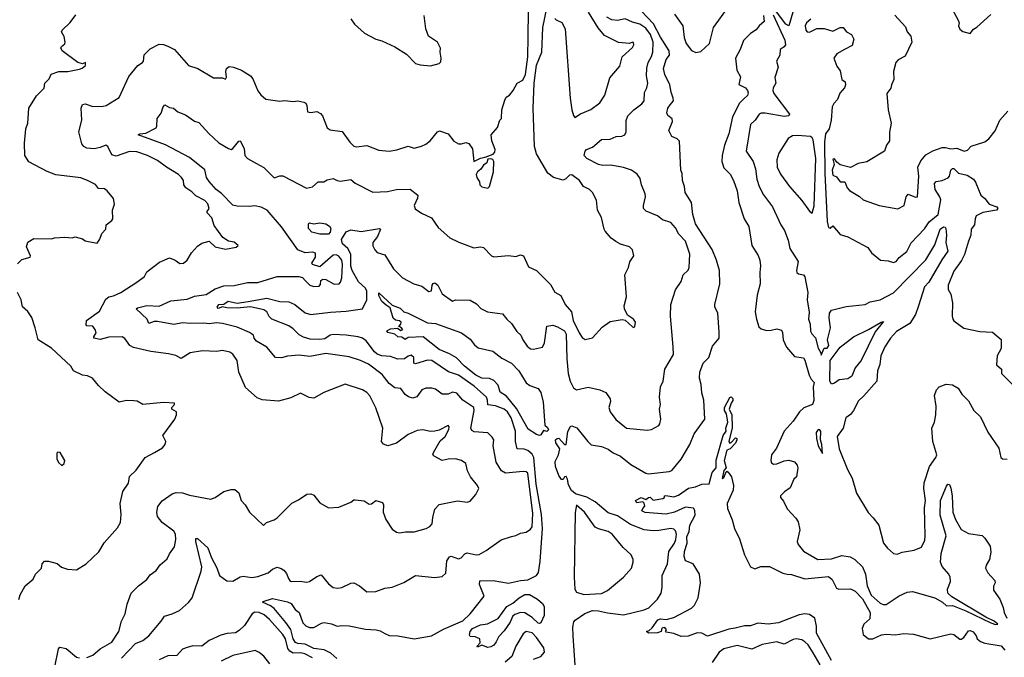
# Model space of a CAD drawing. Extents: x 1245432 to 1420865, y 606325 to 671314.
# Tile 329 of 382: x 1400940 to 1407617, y 609660 to 613986. Entities that reach past the tile are written whole.
import ezdxf

# ---------------------------------------------------------------- set-up
doc = ezdxf.new("R2010")
doc.units = 0

msp = doc.modelspace()

# ---------------------------------------------------------------- linework, layer by layer
at = {"layer": '0CON20XD'}
for points in [[(1401575, 612113.1), (1401625.3, 612134.7), (1401735, 612204.5), (1401785.4, 612244.6), (1401802.9, 612275), (1401888.5, 612341.5), (1401955, 612370.8), (1401994.5, 612354.5), (1402025, 612332.5), (1402050, 612335), (1402076.2, 612355), (1402105.9, 612404.1), (1402145, 612450), (1402175, 612471.2), (1402225, 612483.3), (1402266.4, 612446.4), (1402335, 612430), (1402407.5, 612442.5), (1402422.5, 612455), (1402395, 612476), (1402355, 612483.3), (1402318.3, 612508.3), (1402259.3, 612589.3), (1402242.1, 612642.1), (1402212, 612675), (1402211.2, 612685), (1402223.9, 612706.1), (1402215, 612736.2), (1402195, 612759.2), (1402135, 612790.4), (1402108.4, 612818.4), (1402066.7, 612845), (1402053.3, 612865), (1402050, 612895), (1402036.2, 612915), (1402016, 612935), (1401936.5, 612986.5), (1401875, 613031.9), (1401806.7, 613065), (1401735, 613090.4), (1401685, 613091.8), (1401595, 613060.4), (1401565, 613070.5), (1401536.7, 613126.7), (1401525, 613135.5), (1401485, 613118.2), (1401445, 613111.1), (1401395, 613115.6), (1401375.5, 613125.5), (1401361.4, 613145), (1401340.5, 613225), (1401360.4, 613305), (1401356.5, 613385), (1401365, 613410.8), (1401385, 613415.5), (1401435, 613398.2), (1401505, 613398.6), (1401526.7, 613405), (1401615, 613457.5), (1401679.1, 613600.9), (1401740.8, 613675), (1401773.8, 613695), (1401780, 613705), (1401785, 613748), (1401825, 613788), (1401885, 613820), (1401915, 613818.6), (1401943.6, 613806.4), (1401988.8, 613785), (1402085, 613676.2), (1402147.5, 613655), (1402255, 613591.2), (1402315, 613592.5), (1402335, 613582.5), (1402343, 613597), (1402337.5, 613635), (1402343.3, 613655), (1402360.7, 613669.3), (1402390, 613665), (1402445, 613643.3), (1402505, 613606), (1402521.4, 613585), (1402555, 613503.8), (1402575, 613476.2), (1402608.3, 613448.3), (1402705, 613434.2), (1402735, 613438), (1402795, 613431.2), (1402825, 613435.8), (1402867.7, 613427.7), (1402880, 613420), (1402887.5, 613405), (1402890.7, 613360.7), (1402915, 613356.2), (1402955, 613363.1), (1402980.6, 613350.6), (1402993.3, 613333.3), (1403025, 613252), (1403045, 613240), (1403127.1, 613227.1), (1403178, 613155), (1403205, 613128), (1403225, 613124.2), (1403295, 613132.5), (1403375, 613100.8), (1403445, 613094.2), (1403497, 613103), (1403575, 613127.5), (1403615, 613115.8), (1403665, 613129.4), (1403695, 613142.7), (1403722.9, 613165), (1403773.4, 613226.6), (1403787.1, 613232.9), (1403845, 613212.9), (1403885, 613161.2), (1403915, 613143.3), (1403935, 613143.3), (1403965, 613153.8), (1403985, 613146.7), (1404009.7, 613109.7), (1404020, 613025), (1404065, 613047.1), (1404097, 613053), (1404150, 613075), (1404161.7, 613088.3), (1404163.3, 613105), (1404141.4, 613165), (1404136.7, 613205), (1404180, 613255), (1404196.4, 613303.6), (1404206.7, 613315), (1404208.8, 613375), (1404230, 613440), (1404240, 613460), (1404262.5, 613475), (1404287.5, 613505), (1404312.5, 613555), (1404353, 613577), (1404370.4, 613615), (1404385.1, 613735), (1404388.9, 613871.1), (1404391.6, 614221.6)], [(1402225, 612887.7), (1402205.9, 612915), (1402195, 612967.5), (1402092.3, 613052.3), (1401928.3, 613138.3), (1401742.5, 613205), (1401755, 613212), (1401795, 613216.9), (1401865, 613253.8), (1401870.8, 613265), (1401873.1, 613316.9), (1401898.6, 613351.4), (1401913.8, 613396.2), (1401925, 613408), (1401955, 613390.8), (1401982.5, 613385), (1402012.3, 613362.3), (1402065, 613340), (1402125, 613298.8), (1402155, 613290), (1402222.5, 613215), (1402290.9, 613150.9), (1402355, 613112.5), (1402375, 613106.7), (1402385, 613112.7), (1402425, 613162.5), (1402435, 613164), (1402462.4, 613112.4), (1402465.7, 613065), (1402485.8, 613045), (1402545, 613010.4), (1402595, 612984.5), (1402665, 612912.7), (1402705, 612927.5), (1402725, 612927.1), (1402885, 612843.8), (1402925, 612852.9), (1402965, 612886.7), (1403003, 612887), (1403025, 612900), (1403065, 612908.8), (1403092.5, 612895), (1403115, 612891.9), (1403185, 612902), (1403215, 612878), (1403335, 612816), (1403435, 612820.5), (1403495, 612833.5), (1403587.5, 612837.5), (1403638.8, 612795), (1403638.1, 612775), (1403616, 612726), (1403622.9, 612702.9), (1403665, 612674), (1403732.5, 612642.5), (1403777.3, 612577.3), (1403855.9, 612505.9), (1403916.8, 612476.8), (1404020.7, 612439.3), (1404065, 612446), (1404085, 612441.2), (1404140, 612385), (1404155, 612378), (1404255, 612385.8), (1404305, 612380.6), (1404335, 612390.8), (1404356.2, 612385), (1404390.3, 612310.3), (1404445.7, 612285.7), (1404540.3, 612190.3), (1404568.3, 612138.3), (1404608.8, 612115), (1404638.8, 612055), (1404681.4, 612005), (1404694.4, 611945.6), (1404735, 611861.2), (1404755, 611831.2), (1404775, 611816.7), (1404825, 611827.5), (1404890.3, 611899.7), (1404945, 611938.8), (1405025, 611953.3), (1405045, 611947.5), (1405095, 611902.5), (1405105, 611897.5), (1405112.5, 611905), (1405116.7, 611935), (1405102.5, 611955), (1405062, 611982), (1405040.8, 612025), (1405039.4, 612045), (1405054.4, 612105), (1405044.5, 612255.5), (1405067.5, 612305), (1405076.9, 612343.1), (1405103.8, 612385), (1405095.8, 612425), (1405075.5, 612445.5), (1405015, 612464.3), (1404982, 612482), (1404950, 612505), (1404911.1, 612551.1), (1404903.1, 612565), (1404885.8, 612645), (1404859.4, 612695), (1404852.1, 612762.1), (1404823.8, 612815), (1404805, 612834), (1404763.8, 612855), (1404735.4, 612895.4), (1404685, 612934.3), (1404669.1, 612930.9), (1404644.2, 612905.8), (1404625, 612898.1), (1404559.5, 612915), (1404521.4, 612945), (1404445, 613077.2), (1404432, 613125), (1404423, 613385), (1404429.4, 613555), (1404445, 613677.5), (1404480, 613765), (1404487.3, 613932.7), (1404514.2, 614065)], [(1404568.8, 613995), (1404577.5, 613985), (1404616.7, 613966.7), (1404639.6, 613925), (1404673.8, 613455), (1404685, 613373.8), (1404695, 613336.7), (1404705, 613322.5), (1404742.3, 613347.7), (1404814, 613376), (1404875, 613423.3), (1404908, 613475), (1404942.5, 613592.5), (1405008.7, 613671.3), (1405025.6, 613735), (1405095, 613798.8), (1405103.8, 613815), (1405101.7, 613831.7), (1405095, 613833.3), (1405074.2, 613825.8), (1405001.5, 613831.5), (1404905, 613878.5), (1404861.7, 613931.7), (1404797.2, 614037.2)], [(1404707.6, 609607.6), (1404692.4, 609805), (1404690.3, 609865), (1404698.8, 609901.2), (1404707.1, 609912.9), (1404772.5, 609957.5), (1404825, 609977.1), (1404865, 609976.1), (1404925, 609961.9), (1405035, 609949.4), (1405175, 609981.5), (1405207.5, 609995), (1405265, 610053.8), (1405290.8, 610095), (1405297.5, 610135), (1405296.9, 610215), (1405332.7, 610295), (1405342.4, 610377.6), (1405381.1, 610435), (1405390.2, 610459.8), (1405395, 610496.7), (1405387.9, 610517.9), (1405375, 610530), (1405355, 610534.5), (1405275, 610520), (1405235, 610518.9), (1405175, 610525.4), (1405081.8, 610561.8), (1404995, 610620), (1404930.1, 610640.1), (1404841.5, 610715), (1404786.1, 610746.1), (1404710.2, 610770.2), (1404681.9, 610791.9), (1404661.1, 610831.1), (1404655, 610868), (1404645, 610886.9), (1404635, 610884), (1404625, 610866.7), (1404615, 610866.7), (1404595.8, 610895), (1404573.8, 610955), (1404570.7, 610989.3), (1404593.8, 611035), (1404603.8, 611075), (1404576.5, 611116.5), (1404573.4, 611135), (1404584.3, 611145.7), (1404595, 611146.6), (1404634.8, 611104.8), (1404645, 611103.9), (1404657.9, 611192.1), (1404675, 611227.1), (1404685, 611231.4), (1404718.3, 611218.3), (1404792.2, 611125), (1404815, 611101.1), (1404885, 611090.4), (1404931.6, 611071.6), (1404965, 611046.9), (1405015.2, 611025.2), (1405085, 610968.5), (1405185, 610910.8), (1405205, 610906), (1405345, 610920), (1405361.7, 610928.3), (1405426, 611004), (1405485, 611104.3), (1405512.8, 611177.3), (1405585.5, 611275), (1405578.4, 611405), (1405565.7, 611455), (1405562.4, 611512.4), (1405550, 611555), (1405552.6, 611595), (1405574.7, 611655.3), (1405612.3, 611695), (1405638.4, 611771.6), (1405684.4, 611825), (1405683.3, 611866.7), (1405675, 611997.5), (1405654.4, 612035), (1405652.9, 612055), (1405688.4, 612195), (1405684.5, 612285), (1405664.7, 612355), (1405635, 612426.5), (1405522.1, 612602.1), (1405504.7, 612665), (1405495.3, 612745.3), (1405453.6, 612815), (1405449.2, 612855), (1405433.9, 612895), (1405432, 612942), (1405424.4, 612965), (1405415, 613162.5), (1405398.7, 613178.7), (1405362.5, 613195), (1405341.2, 613235), (1405366.1, 613296.1), (1405363.6, 613313.6), (1405335, 613336.7), (1405328, 613355), (1405334.2, 613385), (1405351.5, 613408.5), (1405372.9, 613435), (1405371.1, 613455), (1405357, 613495), (1405349.8, 613545), (1405314.2, 613614.2), (1405306.9, 613655), (1405323, 613717), (1405345.9, 613745), (1405344.7, 613775), (1405285, 613867.1), (1405237.8, 613957.8), (1405156.2, 614045)], [(1405381.5, 614025), (1405436.9, 613945), (1405446.7, 613865), (1405460.4, 613825), (1405495, 613778.5), (1405525, 613763.6), (1405558.7, 613771.3), (1405618.8, 613825), (1405645, 613933.1), (1405747, 614073)], [(1406182.8, 614037.3), (1406155, 613945.8), (1406135, 613957.1), (1406038.1, 614085)], [(1407247, 614087), (1407303.9, 613983.9), (1407310, 613965), (1407306.7, 613945), (1407315, 613922.5), (1407335, 613906.7), (1407385, 613892.5)], [(1400925, 612330.8), (1400955, 612358.6), (1401010, 612375), (1401013.3, 612385), (1400986.7, 612445), (1400994.1, 612475.9), (1401035, 612502.5), (1401155, 612500), (1401176.4, 612506.4), (1401245, 612510), (1401295, 612506.7), (1401315, 612513.3), (1401365, 612500), (1401385, 612486.7), (1401465, 612470), (1401483.6, 612496.4), (1401496.7, 612535), (1401523.8, 612565), (1401526.7, 612595), (1401565, 612623.3), (1401571.2, 612635), (1401570, 612695), (1401583.8, 612735), (1401575, 612772.5), (1401534, 612825), (1401515, 612838.6), (1401475, 612841.2), (1401455, 612868.8), (1401404.2, 612894.2), (1401355, 612913.8), (1401185, 612934.4), (1401127, 612957), (1401001.2, 613021.2), (1400973.8, 613065), (1400972.4, 613147.6), (1400981.9, 613245), (1400995.6, 613285), (1401002.5, 613385), (1401055, 613470), (1401105, 613522.5), (1401111.2, 613555), (1401140, 613585), (1401152.7, 613617.3), (1401205, 613634.2), (1401265.8, 613635.8), (1401345, 613650), (1401363.6, 613656.4), (1401386, 613675), (1401385.8, 613695.8), (1401365, 613686.7), (1401335, 613696.2), (1401227.5, 613775), (1401220, 613795), (1401222.5, 613805), (1401245, 613822.5), (1401247.5, 613835), (1401241.7, 613871.7), (1401223.6, 613903.6), (1401227.5, 613915), (1401282.3, 613967.7), (1401320.5, 614019.5)], [(1403185, 613992.5), (1403210, 613955), (1403277.5, 613895), (1403355, 613853.3), (1403395, 613842.5), (1403485, 613803.3), (1403562.4, 613752.4), (1403625, 613690), (1403655, 613680), (1403725, 613672.5)], [(1403725, 613672.5), (1403785, 613690), (1403795, 613700), (1403798.8, 613725), (1403791.2, 613765), (1403793.6, 613793.6), (1403773.9, 613833.9), (1403712.5, 613875), (1403693.9, 613923.9), (1403682.5, 614015)], [(1404768, 613065), (1404774.6, 613095.4), (1404783.8, 613105), (1404825, 613122.5), (1404885, 613173.8), (1404945, 613176.9), (1404985, 613193.3), (1405023.3, 613196.7), (1405044.4, 613205.6), (1405052.2, 613225), (1405053.1, 613303.1), (1405063.3, 613335), (1405104.1, 613375.9), (1405159.1, 613415), (1405174.6, 613435), (1405177.5, 613492.5), (1405192.9, 613525), (1405198.9, 613555), (1405190.3, 613605), (1405192.4, 613657.6), (1405201.5, 613695), (1405225, 613735.7), (1405232.6, 613765), (1405235.5, 613835), (1405217.7, 613885), (1405185, 613929.1), (1405146, 613956), (1405095, 613969), (1405045, 613992.7), (1404995, 613980.2), (1404955, 613985.9), (1404922.7, 614002.7)], [(1405984, 614015), (1405987.5, 613975), (1405954.6, 613945.4), (1405933.5, 613916.5), (1405896.7, 613893.3), (1405849.2, 613845), (1405826.8, 613783.2), (1405793.9, 613725), (1405803.1, 613645), (1405828.8, 613598.8), (1405817.7, 613547.7), (1405861.2, 613525), (1405875, 613506.7), (1405879.3, 613489.3), (1405875, 613471.1), (1405849.6, 613450.4), (1405820.6, 613419.4), (1405773.7, 613326.3), (1405748.4, 613211.6), (1405720.3, 613135), (1405703.6, 613065), (1405701.1, 613025), (1405715, 612981.4), (1405757.9, 612937.9), (1405780.9, 612895), (1405804.8, 612824.8), (1405816.8, 612745), (1405851.8, 612635), (1405884, 612584), (1405904.6, 612455), (1405947.4, 612387.4), (1405959.6, 612355), (1405964.5, 612315.5), (1405958.1, 612271.9), (1405961.3, 612195), (1405941.8, 612118.2), (1405927.6, 612005), (1405935.8, 611955), (1405953.2, 611903.2), (1405969.1, 611889.1), (1406005, 611878.4), (1406035, 611878.8), (1406075, 611890), (1406105, 611880.8), (1406112.5, 611865), (1406116.5, 611815), (1406140, 611765), (1406195, 611701.9), (1406255, 611693.3), (1406265, 611675.8), (1406293.8, 611573.8), (1406307.1, 611547.1), (1406328.4, 611525), (1406321.2, 611495), (1406325, 611403.3), (1406315.3, 611375), (1406258.1, 611351.9), (1406228.1, 611325), (1406185, 611262.9), (1406125, 611193.8), (1406071.2, 611078.8), (1406038.8, 611035), (1406033.3, 610995), (1406039.3, 610979.3), (1406050.8, 610970.8), (1406075, 610972.5), (1406125, 610993.8), (1406155, 610998.8), (1406195, 610986.7), (1406212, 610965), (1406216, 610945), (1406206.7, 610885), (1406190.8, 610869.2), (1406165, 610810), (1406126.1, 610783.9), (1406100, 610755), (1406100, 610745), (1406120, 610720), (1406145, 610666.7), (1406203.3, 610605), (1406219.5, 610579.5), (1406230, 610525), (1406211.4, 610445), (1406218.6, 610425), (1406255, 610381.4), (1406353, 610323), (1406445, 610329.2), (1406515, 610350.9), (1406572.1, 610342.1), (1406604.3, 610325), (1406655.6, 610275), (1406676.7, 610225), (1406686.1, 610145), (1406715, 610082.8), (1406775, 610027.5), (1406795, 610017.9), (1406815, 610018.9), (1406905, 610078), (1406958.7, 610101.3), (1406995, 610107.1), (1407145, 610064.5), (1407198, 610035), (1407225, 610010), (1407265, 610011.5), (1407356.7, 609976.7), (1407526.2, 609895), (1407556.6, 609883.4), (1407573.3, 609885), (1407548.6, 609905), (1407492.7, 609932.7), (1407261.5, 610071.5), (1407233.9, 610095), (1407232.7, 610122.7), (1407251.5, 610175), (1407250.8, 610205), (1407240.5, 610225), (1407195, 610276.7), (1407183.5, 610305), (1407189.6, 610365), (1407222.8, 610485), (1407181.6, 610625), (1407183.3, 610725), (1407225, 610822.5), (1407235, 610834), (1407245, 610833.8), (1407255, 610807.5), (1407262.5, 610755), (1407268.4, 610645), (1407285, 610595.8), (1407325, 610527.5), (1407375, 610500), (1407466.4, 610486.4), (1407485, 610469.2), (1407521.5, 610415), (1407526.7, 610373.3), (1407515.5, 610325), (1407493.5, 610285), (1407490, 610265), (1407504.6, 610234.6), (1407551.9, 610181.9), (1407554.5, 610165), (1407543.9, 610143.9), (1407543.3, 610115), (1407586.2, 610055), (1407608.3, 609998.3), (1407615, 609963.3), (1407635, 609926.7)], [(1406048.8, 614018.8), (1406127.7, 613847.7), (1406133.4, 613816.6), (1406125, 613801.5), (1406098, 613785), (1406094.4, 613745), (1406073.3, 613705), (1406082.7, 613665), (1406061.2, 613595), (1406068.2, 613555), (1406050.4, 613525), (1406046.9, 613505), (1406054.5, 613485), (1406160, 613345), (1406155.5, 613334.5), (1406125, 613330.4), (1405995, 613353.2), (1405967.2, 613352.8), (1405954.2, 613345.8), (1405927.5, 613305), (1405895, 613274.2), (1405867.5, 613095), (1405913.6, 613025), (1405930.4, 612975), (1405939.1, 612905), (1405953.5, 612855), (1405985, 612799.2), (1406045, 612716), (1406100.6, 612595), (1406125.6, 612555), (1406150.3, 612490.3), (1406162.5, 612435), (1406220, 612345), (1406208.6, 612285), (1406210.9, 612270.9), (1406221.7, 612261.7), (1406254.6, 612254.6), (1406265, 612241.2), (1406285.5, 612135), (1406281.1, 612085), (1406293, 612003), (1406289.2, 611955), (1406300.8, 611920.8), (1406303.6, 611873.6), (1406311.2, 611855), (1406337, 611827), (1406355, 611757.5), (1406373.3, 611725), (1406375, 611710), (1406395, 611757.5), (1406415, 611758.8), (1406427.5, 611775), (1406417.5, 611815), (1406438.8, 611895), (1406429.4, 611960.6), (1406430.6, 611995), (1406445, 612015.7), (1406545, 612040.5), (1406673.3, 612055), (1406706.9, 612073.1), (1406775, 612086), (1406865, 612134.1), (1407085, 612357.2), (1407145, 612460), (1407181.5, 612565), (1407205, 612581.7), (1407215, 612579.7), (1407220.8, 612570.8), (1407225.3, 612524.8), (1407219.5, 612475), (1407233.9, 612415), (1407193.1, 612356.9), (1407104.4, 612205.6), (1407076.9, 612173.1), (1407035, 612044), (1407014.7, 611985.3), (1406976.5, 611925), (1406885, 611871.4), (1406845, 611825.6), (1406805.8, 611765.8), (1406780.3, 611705), (1406772.4, 611647.6), (1406757.7, 611605), (1406751.8, 611535), (1406665, 611433.8), (1406628.7, 611401.3), (1406595.4, 611334.6), (1406575, 611308.8), (1406542, 611285), (1406524.2, 611215), (1406482.6, 611157.4), (1406497.9, 611075), (1406553.3, 610935), (1406584.7, 610875), (1406613.8, 610775), (1406693.4, 610643.4), (1406727.6, 610607.6), (1406766.1, 610556.1), (1406798.4, 610435), (1406825, 610400.3), (1406865, 610364.3), (1406890.7, 610359.3), (1406925, 610373.8), (1407005, 610387.1), (1407055, 610408), (1407077.5, 610455), (1407080, 610485), (1407076.3, 610673.7), (1407083.2, 610725), (1407071.9, 610805), (1407073.6, 610845), (1407110, 610955), (1407153.3, 611015), (1407159.1, 611035), (1407132.5, 611125), (1407125.6, 611215), (1407143.1, 611255), (1407153.1, 611305), (1407155.5, 611365), (1407143.8, 611436.2), (1407158.1, 611475), (1407176.2, 611495), (1407223.6, 611513.6), (1407265, 611510), (1407305, 611486.2), (1407329.2, 611445), (1407375, 611400.8), (1407410.9, 611335), (1407455, 611290.8), (1407505, 611188.6), (1407579.7, 611079.7), (1407593.8, 611015), (1407605, 611006.7), (1407637.5, 611005)], [(1406305, 613989.6), (1406275, 613965.5), (1406266.9, 613945), (1406270.5, 613915), (1406279.2, 613905), (1406295, 613900.9), (1406345, 613925.8), (1406395, 613925.6), (1406455, 613908.2), (1406505, 613933.8), (1406525, 613933.3), (1406545.8, 613905), (1406581.4, 613885), (1406595.5, 613855), (1406585, 613811.4), (1406533.3, 613785), (1406482, 613755), (1406460, 613725), (1406481.4, 613671.4), (1406505, 613640), (1406515, 613580), (1406537.5, 613565), (1406541.2, 613545), (1406533.8, 613525), (1406501.2, 613488.8), (1406485.4, 613444.6), (1406461.1, 613418.9), (1406450.6, 613395), (1406443.6, 613305), (1406428.8, 613245), (1406405, 613211.2), (1406398.1, 613155), (1406399.6, 612945), (1406415, 612616.2), (1406425, 612576), (1406435, 612571.2), (1406455, 612588), (1406505, 612529.2), (1406555, 612514.2), (1406691.7, 612441.7), (1406716.7, 612405), (1406777.5, 612355), (1406830.5, 612349.5), (1406865, 612338.1), (1406884.4, 612345.6), (1406905, 612373.8), (1406955, 612414), (1406985, 612472), (1407075, 612567.1), (1407107.3, 612615), (1407169.4, 612665), (1407186, 612765), (1407180.8, 612785), (1407147.1, 612835), (1407143.2, 612875), (1407155, 612888.5), (1407195.6, 612895.6), (1407236.8, 612913.2), (1407245.4, 612925), (1407254.6, 612965), (1407265, 612976.7), (1407275, 612976.9), (1407305.9, 612945.9), (1407365, 612931.5), (1407407.1, 612905), (1407422.5, 612885), (1407457.3, 612795), (1407485, 612773.3), (1407515, 612735.4), (1407566.2, 612716.2), (1407572.5, 612705), (1407565, 612694.7), (1407472.3, 612677.7), (1407427.3, 612655), (1407418.5, 612635), (1407414.2, 612595), (1407392.2, 612565), (1407390.9, 612525), (1407375.3, 612484.7), (1407346.6, 612393.4), (1407326.7, 612353.3), (1407275, 612280), (1407237.3, 612185), (1407237.1, 612155), (1407253.8, 612125), (1407266.7, 612065), (1407263.3, 611975), (1407268.8, 611955), (1407275, 611943.3), (1407342.7, 611892.7), (1407451.7, 611871.7), (1407536.4, 611866.4), (1407595, 611817.5), (1407596.7, 611755), (1407567.5, 611705), (1407563.6, 611643.6), (1407597.5, 611615), (1407597.5, 611585), (1407677, 611507)], [(1406875, 614016), (1406947, 613937), (1406959.4, 613905), (1406982.2, 613875), (1406988.9, 613835), (1406945, 613739.2), (1406897, 613713), (1406881.2, 613695), (1406866.1, 613633.9), (1406868.3, 613581.7), (1406851.2, 613545), (1406847.8, 613522.2), (1406820.8, 613485), (1406830, 613375), (1406848.9, 613285), (1406837.7, 613222.3), (1406839.2, 613165), (1406818, 613135), (1406805.7, 613094.3), (1406685, 613023.1), (1406625, 613010.8), (1406575, 612984), (1406505, 613002.5), (1406480.6, 613020.6), (1406465, 613043.3), (1406455, 613040), (1406462.5, 613005), (1406449.6, 612965), (1406455, 612930.8), (1406479.7, 612919.7), (1406505, 612886.7), (1406535, 612886.7), (1406552.5, 612845), (1406567.9, 612827.9), (1406635, 612787.5), (1406660, 612765), (1406767.5, 612725), (1406895, 612703.1), (1406938.1, 612725), (1406951.4, 612785), (1406965, 612802), (1407015, 612781.8), (1407029.2, 612785), (1407037.1, 612925), (1407029.6, 612985), (1407050.6, 613029.4), (1407085, 613068.5), (1407132.6, 613097.4), (1407195, 613118.5), (1407218.9, 613118.9), (1407255, 613109.4), (1407295, 613115.6), (1407345, 613094.2), (1407368, 613102), (1407392.3, 613127.7), (1407485, 613156.7), (1407513, 613177), (1407555, 613232.5), (1407586, 613305), (1407641.2, 613365)], [(1407385, 613892.5), (1407408.3, 613921.7), (1407430, 613935), (1407525, 614022.5)], [(1406315, 612673.3), (1406326.9, 612723.1), (1406338.5, 613045), (1406321.2, 613171.2), (1406315, 613185.3), (1406303, 613193), (1406215, 613201.6), (1406181.4, 613198.6), (1406150.8, 613179.2), (1406088.3, 613081.7), (1406074.6, 613035), (1406077.7, 612985), (1406098.3, 612938.3), (1406160.6, 612855), (1406245, 612758.6), (1406295, 612686.2), (1406315, 612673.3)], [(1403091.3, 609651.3), (1403049.5, 609689.5), (1403005, 609710.5), (1402935, 609720.9), (1402875, 609750.1), (1402825, 609754), (1402811.4, 609761.4), (1402794.3, 609785), (1402778.9, 609848.9), (1402745, 609895.8), (1402665, 609990.4), (1402639.9, 610009.9), (1402586, 610035), (1402590, 610040), (1402655, 610058.5), (1402755, 610036.7), (1402780, 610025), (1402808.8, 609985), (1402834.4, 609964.4), (1402860.5, 609895), (1402881.1, 609875), (1402905, 609862.7), (1402935, 609862.1), (1402987.6, 609892.4), (1403004.5, 609895.5), (1403055, 609886.9), (1403092.1, 609872.1), (1403125, 609876.6), (1403175, 609873), (1403285, 609850.2), (1403357.3, 609847.3), (1403385, 609840.5), (1403415, 609822.5), (1403445, 609808.8), (1403505, 609806.1), (1403615, 609786.2), (1403733, 609807), (1403815, 609851.1), (1403945, 609908.5), (1403994.7, 609955.3), (1404090.8, 610075), (1404057.9, 610155), (1404061.2, 610178.8), (1404151.7, 610181.7), (1404255, 610162.9), (1404335, 610181.1), (1404385, 610185.7), (1404445, 610215.7), (1404459.2, 610235), (1404470.6, 610309.4), (1404485.2, 610535), (1404479.6, 610629.6), (1404442.2, 610835), (1404427.1, 611017.1), (1404415, 611037.9), (1404385, 611062.7), (1404361.5, 611071.5), (1404312.9, 611075), (1404302.1, 611125), (1404301.2, 611195), (1404271.9, 611285), (1404248.1, 611325), (1404225, 611343.3), (1404167.5, 611367.5), (1404115, 611373.6), (1404113.3, 611405), (1404105, 611424.6), (1404020.8, 611500.8), (1403915, 611574), (1403847.5, 611597.5), (1403735, 611673.3), (1403705, 611677.2), (1403625, 611651.4), (1403612, 611655), (1403612.2, 611695), (1403595, 611709.4), (1403575, 611704.4), (1403550, 611685), (1403505, 611682.9), (1403455, 611701.8), (1403395, 611705.9), (1403365, 611716.5), (1403345, 611732.3), (1403288.4, 611808.4), (1403265, 611824.8), (1403235, 611834), (1403155, 611846.7), (1403065, 611849.9), (1403045, 611845.8), (1403008.6, 611821.4), (1402976.4, 611816.4), (1402909, 611819), (1402865, 611833.3), (1402835, 611849.3), (1402795, 611888.2), (1402765, 611908.2), (1402650, 611955), (1402632.2, 611972.2), (1402615.6, 612005), (1402595, 612018.2), (1402505, 612037.6), (1402415, 612029.4), (1402345, 612031.3), (1402315, 612038.5), (1402285, 612026.2), (1402279.2, 612035), (1402290, 612055), (1402325, 612056.2), (1402354.1, 612075.9), (1402415, 612063), (1402490, 612075), (1402615, 612097.7), (1402705, 612075.4), (1402765, 612072.1), (1402805, 612053.1), (1402875, 611997.8), (1402915, 611986.2), (1403047.2, 612002.7), (1403155, 612007.7), (1403264.2, 612025), (1403294.1, 612085), (1403294.4, 612145), (1403284.4, 612165), (1403237.8, 612207.8), (1403194.4, 612285), (1403186.4, 612315), (1403186.2, 612396.2), (1403165, 612434.7), (1403128.4, 612465), (1403122.5, 612495), (1403155, 612546.9), (1403185, 612561.5), (1403255, 612549.5), (1403380.8, 612570.8), (1403386.5, 612565), (1403365.7, 612515), (1403333.9, 612475), (1403335, 612452.5), (1403348, 612425), (1403365, 612407.5), (1403415, 612392), (1403474, 612295), (1403535, 612234.4), (1403613.3, 612195), (1403667.9, 612177.9), (1403715, 612142.5), (1403732.5, 612147.5), (1403736, 612185), (1403743.1, 612196.9), (1403755, 612200.8), (1403776.3, 612186.3), (1403805, 612126.7), (1403875, 612077.5), (1403895, 612086.7), (1403994.2, 612084.2), (1404038.8, 612058.8), (1404066.8, 612026.8), (1404113.3, 612005), (1404215, 611990), (1404243.9, 611953.9), (1404276.2, 611926.2), (1404311.3, 611871.3), (1404339.4, 611845), (1404351.9, 611815), (1404382.2, 611772.2), (1404403.1, 611753.1), (1404425, 611751.1), (1404485, 611764.2), (1404498.2, 611795), (1404515, 611906), (1404555, 611914), (1404586.7, 611903.3), (1404635, 611876.2), (1404645, 611852.5), (1404649.3, 611685), (1404659.8, 611585), (1404672.5, 611535), (1404695, 611488.1), (1404715, 611474.6), (1404795, 611492.5), (1404875, 611475.8), (1404915, 611456.7), (1404944, 611415), (1404945.7, 611395), (1404936, 611355), (1404945, 611326.7), (1404983.5, 611273.5), (1405055.7, 611215.7), (1405195, 611200.8), (1405225, 611206.2), (1405275, 611233.8), (1405282, 611245), (1405288.6, 611275), (1405278.9, 611345), (1405284.4, 611375), (1405278.9, 611425), (1405284.5, 611495), (1405304.3, 611535), (1405315.7, 611615), (1405373.3, 611715), (1405372.1, 611767.9), (1405354.3, 611975), (1405355.7, 612055), (1405387.1, 612152.9), (1405425, 612210), (1405440, 612255), (1405472.2, 612287.8), (1405480, 612305), (1405484.3, 612395), (1405455, 612483.8), (1405410.9, 612530.9), (1405387.8, 612575), (1405355, 612611.4), (1405298.7, 612628.7), (1405265, 612655.8), (1405187.3, 612687.3), (1405171.2, 612705), (1405170, 612725), (1405184, 612785), (1405180.8, 612805), (1405156.9, 612865), (1405148.6, 612908.6), (1405127.5, 612937.5), (1405088, 612965), (1405033.8, 612983.8), (1404948.6, 612998.6), (1404895, 612997.1), (1404865, 613004.1), (1404785.6, 613045), (1404768, 613065)], [(1404115, 612843.3), (1404126.7, 612855), (1404152.5, 612955), (1404156.2, 613025), (1404147.7, 613037.7), (1404135, 613043.3), (1404115, 613040), (1404107.5, 613015), (1404085, 613000), (1404067.7, 612972.3), (1404045, 612953.3), (1404036.2, 612935), (1404040, 612915), (1404057, 612887), (1404060, 612865), (1404075, 612853.3), (1404115, 612843.3)], [(1401630, 609655), (1401725, 609753.6), (1401775, 609774.6), (1401815.6, 609805), (1401900, 609905), (1401921.4, 609938.6), (1401975, 609954.4), (1402022.7, 609977.3), (1402085, 610033.1), (1402109.4, 610065), (1402170, 610245), (1402174.6, 610275), (1402134.1, 610445.9), (1402135, 610466.7), (1402145, 610466.2), (1402215, 610403.3), (1402241.1, 610335), (1402277.5, 610267.5), (1402293.8, 610215), (1402345, 610179.1), (1402385, 610177.9), (1402435, 610207.1), (1402455, 610211.5), (1402515, 610202.5), (1402555, 610208.9), (1402625, 610234.3), (1402655, 610257.5), (1402685, 610271.2), (1402714, 610264), (1402730.5, 610250.5), (1402748.8, 610228.8), (1402763.3, 610195), (1402775, 610178), (1402784.5, 610174.5), (1402842.7, 610177.3), (1402885, 610169.4), (1402906.3, 610173.7), (1402955, 610209.2), (1402985, 610220), (1403035, 610158), (1403065, 610134.2), (1403095, 610130), (1403125.6, 610134.4), (1403185, 610164.3), (1403205, 610165.6), (1403243.8, 610145), (1403295, 610104), (1403355, 610107.5), (1403415, 610129.2), (1403465, 610135.8), (1403545, 610168), (1403624.4, 610215.6), (1403755, 610200.8), (1403805, 610208), (1403828.9, 610231.1), (1403836.9, 610315), (1403855, 610341.9), (1403866.7, 610346.7), (1403915, 610328.9), (1403934.5, 610335.5), (1403958.7, 610361.3), (1403975, 610369.2), (1404035, 610356.2), (1404055, 610358.8), (1404103.8, 610385), (1404205, 610457.5), (1404275, 610479.2), (1404305, 610485.7), (1404335, 610502.5), (1404375, 610510), (1404405, 610530), (1404415.3, 610545), (1404419.1, 610635), (1404385, 610909.4), (1404375, 610919.6), (1404355, 610921.2), (1404235, 610910), (1404207.3, 610925), (1404171.1, 610985), (1404150.9, 611095), (1404154.3, 611135), (1404145, 611153.8), (1404115, 611182.5), (1404021.1, 611191.1), (1404005, 611200), (1403999.6, 611215), (1404021.8, 611335), (1404019.5, 611355), (1403944.7, 611404.7), (1403905, 611451.5), (1403875, 611460), (1403845, 611445.7), (1403805, 611445.6), (1403759.3, 611479.3), (1403735, 611487.1), (1403695, 611485.6), (1403666.2, 611475), (1403633.3, 611426.7), (1403605, 611419.4), (1403577.6, 611427.6), (1403555, 611444.5), (1403525, 611483.8), (1403485, 611489.6), (1403445, 611518.9), (1403398.9, 611578.9), (1403305, 611650), (1403250.8, 611675), (1403175, 611699.2), (1403015, 611721.2), (1402908.1, 611701.9), (1402835, 611709.5), (1402755, 611702.9), (1402715, 611691.9), (1402675, 611694), (1402615.2, 611765.2), (1402545, 611804.5), (1402530, 611825), (1402524.4, 611845), (1402498.9, 611865), (1402415, 611901.2), (1402315.5, 611924.5), (1402275, 611930.4), (1402225, 611922.9), (1402188, 611928), (1402095, 611924.7), (1402045, 611930), (1401985, 611919.1), (1401875, 611939.3), (1401852.3, 611937.7), (1401815, 611924.2), (1401803.5, 611953.5), (1401730.8, 612025), (1401738.2, 612031.8), (1401801.7, 612048.3), (1401885, 612041.8), (1401965, 612080), (1402075, 612090), (1402125, 612110.8), (1402205, 612121.4), (1402265, 612160.8), (1402325, 612180.4), (1402395, 612183.8), (1402485, 612202.3), (1402555.9, 612204.1), (1402685, 612243.4), (1402833.4, 612243.4), (1402856.7, 612236.7), (1402875, 612216.2), (1402906.7, 612185), (1402935, 612175.8), (1402971.2, 612178.8), (1402979.2, 612190.8), (1402982.3, 612217.7), (1402995, 612226.7), (1403015, 612223.8), (1403071.4, 612191.4), (1403106.2, 612195), (1403115.4, 612204.6), (1403125.4, 612235), (1403129.3, 612325), (1403123.8, 612355), (1403105, 612382.7), (1403085, 612392.1), (1403065, 612388.3), (1402975, 612308.8), (1402925.9, 612325.9), (1402920, 612335), (1402945.3, 612374.7), (1402945, 612402), (1402928, 612408), (1402875, 612405.5), (1402825, 612425.6), (1402715, 612580.3), (1402617.3, 612695), (1402577.5, 612715), (1402535, 612724.1), (1402498.7, 612718.7), (1402415, 612720.8), (1402385, 612728.2), (1402307.7, 612807.7), (1402271.6, 612835), (1402225, 612887.7)], [(1402975, 612531.4), (1402920, 612545), (1402899.3, 612569.3), (1402898.8, 612601.2), (1402905, 612608), (1402935, 612601.2), (1402975, 612608.8), (1403015, 612600.8), (1403040, 612585), (1403050, 612570), (1403046.2, 612545), (1403035, 612532.1), (1402975, 612531.4)], [(1400935, 610052.5), (1400942.5, 610085), (1400976.2, 610145), (1401030.5, 610189.5), (1401046.2, 610223.8), (1401087.5, 610265), (1401092.5, 610295), (1401107.5, 610312.5), (1401135, 610313.3), (1401195, 610296.2), (1401223, 610273), (1401265, 610258.8), (1401325, 610253.3), (1401390, 610295), (1401476.2, 610375), (1401512.1, 610437.9), (1401602.3, 610537.7), (1401623.8, 610575), (1401628.6, 610628.6), (1401622, 610705), (1401639.4, 610785), (1401677.2, 610842.8), (1401685, 610886.2), (1401729.1, 610930.9), (1401790, 611015), (1401855, 611048.8), (1401909.1, 611080.9), (1401927.5, 611105), (1401930, 611125), (1401910, 611165), (1401991.2, 611275), (1402003.3, 611305), (1402002.5, 611325), (1401972.5, 611345), (1401972.5, 611355), (1401990, 611375), (1401990, 611385), (1401915, 611390), (1401775, 611376.2), (1401737.3, 611397.3), (1401715, 611401.2), (1401665, 611403.3), (1401615, 611392), (1401520.6, 611460.6), (1401473.3, 611505), (1401433.6, 611553.6), (1401399.3, 611569.3), (1401365, 611573.8), (1401303.7, 611603.7), (1401286.2, 611635), (1401155, 611758), (1401064.2, 611814.2), (1401045.6, 611895.6), (1401021.2, 611965), (1400995.6, 612005.6), (1400958.8, 612038.8), (1400949.4, 612085), (1400925.7, 612135)], [(1401395, 609660), (1401435, 609673.8), (1401485, 609717.9), (1401565, 609763.3), (1401613.3, 609835), (1401630.8, 609905), (1401654.2, 609955), (1401668.8, 610021.2), (1401696, 610095), (1401745, 610146), (1401801.7, 610188.3), (1401825, 610220), (1401865, 610250), (1401892.3, 610287.7), (1401940.5, 610329.5), (1401955, 610363.3), (1401990.7, 610409.3), (1401999.8, 610460.2), (1401995.9, 610495), (1401986.1, 610516.1), (1401905.4, 610575), (1401875.5, 610615), (1401868.8, 610645), (1401876.4, 610683.6), (1401907, 610723), (1401975, 610770), (1402001.7, 610778.3), (1402045, 610776.7), (1402091.3, 610761.3), (1402235, 610734), (1402265, 610743.8), (1402325, 610786.2), (1402375, 610800), (1402399.5, 610799.5), (1402425, 610776.7), (1402442.5, 610725), (1402468, 610695), (1402497.5, 610645), (1402593.8, 610553.8), (1402614.3, 610575.7), (1402665, 610592.9), (1402685, 610605.8), (1402785, 610706.7), (1402831.2, 610728.8), (1402886.4, 610766.4), (1402915, 610768.8), (1402935, 610761.2), (1402975, 610708.8), (1403035, 610673.8), (1403105, 610678), (1403185, 610714), (1403205, 610728), (1403215, 610728), (1403275, 610721.2), (1403309.3, 610699.3), (1403325, 610701.2), (1403355, 610723.3), (1403400.5, 610710.5), (1403408, 610695), (1403403.8, 610645), (1403424, 610595), (1403465, 610530), (1403495, 610508.8), (1403515, 610504.2), (1403557.3, 610512.7), (1403615, 610511.4), (1403695.7, 610534.3), (1403722.3, 610547.7), (1403736.2, 610565), (1403740.8, 610609.2), (1403756.2, 610665), (1403785, 610696.2), (1403908.3, 610721.7), (1403975, 610714), (1403995, 610718.8), (1404034, 610765), (1404054, 610805), (1404045, 610826.7), (1403998, 610885), (1403976, 610925), (1403965.6, 610975.6), (1403936.7, 610995), (1403895, 611007.3), (1403845, 611005.5), (1403805, 610996.6), (1403750, 611025), (1403742, 611035), (1403745, 611050), (1403792, 611128), (1403825, 611158.1), (1403850, 611205), (1403853.3, 611225), (1403845, 611233.3), (1403785, 611202), (1403755.8, 611194.2), (1403725, 611192.9), (1403674.3, 611204.3), (1403635, 611198.5), (1403575, 611171.5), (1403495, 611113.5), (1403435.7, 611095.7), (1403406.6, 611106.6), (1403394.4, 611125), (1403403.1, 611215), (1403354, 611354), (1403315.5, 611435), (1403295, 611456.9), (1403265, 611475.6), (1403147, 611513), (1403002.8, 611457.2), (1402935, 611418.8), (1402902.4, 611422.4), (1402845, 611453.1), (1402778.1, 611421.9), (1402695, 611397.1), (1402585, 611408.2), (1402550.6, 611420.6), (1402471.1, 611491.1), (1402427.1, 611595), (1402415.7, 611675), (1402385, 611716.2), (1402365, 611730), (1402315, 611742.5), (1402274.3, 611735.7), (1402179.4, 611740.6), (1402095, 611725.6), (1402035, 611688.6), (1401997.7, 611707.7), (1401949.5, 611719.5), (1401830, 611735), (1401711.3, 611761.3), (1401686, 611776), (1401652.9, 611822.9), (1401635, 611835.7), (1401545, 611832.5), (1401485, 611816), (1401442.5, 611825), (1401442.5, 611835), (1401459.3, 611860.7), (1401455, 611880), (1401435, 611907.5), (1401395, 611910), (1401390, 611915), (1401393.8, 611945), (1401480.8, 612009.2), (1401525, 612090), (1401545, 612105.7), (1401575, 612113.1)], [(1404465, 611164.6), (1404445, 611171.5), (1404388.7, 611208.7), (1404309.1, 611349.1), (1404241.3, 611431.3), (1404198.2, 611458.2), (1404185.7, 611505.7), (1404155, 611537.9), (1404125, 611552.9), (1404075, 611554.7), (1404033.6, 611575), (1403956.2, 611635), (1403901.1, 611691.1), (1403855, 611719.1), (1403785, 611748.5), (1403675, 611834.3), (1403575, 611830), (1403555, 611815.5), (1403531.5, 611831.5), (1403505, 611834.7), (1403485, 611853.1), (1403436, 611865), (1403428.8, 611875), (1403455, 611888.5), (1403502.5, 611892.5), (1403525, 611876.7), (1403537.5, 611885), (1403525, 611900), (1403510, 611905), (1403525, 611920), (1403526, 611935), (1403515, 611943.8), (1403488.7, 611948.7), (1403471.7, 611961.7), (1403451.2, 612031.2), (1403425, 612049.5), (1403396.1, 612075), (1403374.6, 612115), (1403375, 612132.5), (1403465, 612050), (1403519.8, 612029.8), (1403545, 612003.8), (1403575, 611996), (1403705, 611930.6), (1403760, 611925), (1403935, 611862.7), (1403995, 611818.9), (1404025, 611780), (1404050, 611760), (1404148.1, 611738.1), (1404210.6, 611690.6), (1404274.6, 611655), (1404325.9, 611605), (1404375, 611523.2), (1404399.4, 611505), (1404455, 611483.4), (1404475, 611457.5), (1404490.8, 611390.8), (1404502, 611235), (1404519.8, 611219.8), (1404526, 611204), (1404515, 611193.1), (1404491.9, 611198.1), (1404475, 611169.4), (1404465, 611164.6)], [(1406445, 611513.6), (1406434.8, 611535), (1406436, 611675), (1406505, 611765.6), (1406595, 611835.6), (1406695, 611883.8), (1406782, 611935), (1406797.7, 611937.7), (1406742.3, 611867.7), (1406647.1, 611675), (1406604.7, 611625.3), (1406582.8, 611567.2), (1406555, 611548.9), (1406497.3, 611542.7), (1406465, 611519.5), (1406445, 611513.6)], [(1406445, 609638.8), (1406342.7, 609825), (1406342.6, 609872.6), (1406331.1, 609925), (1406295, 609950), (1406265, 609954.5), (1406225, 609949.2), (1406085.2, 609894.8), (1406015, 609885.9), (1405945, 609891.2), (1405895, 609873.5), (1405855, 609872.9), (1405792.1, 609857.9), (1405748.2, 609851.8), (1405605, 609802.9), (1405565, 609823.5), (1405535, 609827.5), (1405474, 609804), (1405425, 609802.5), (1405375, 609822.5), (1405325, 609830), (1405320, 609835), (1405327, 609847), (1405315, 609862.5), (1405295, 609857.5), (1405290, 609835), (1405265, 609826.2), (1405205, 609823.8), (1405190, 609835), (1405208.3, 609841.7), (1405229.5, 609860.5), (1405267.5, 609915), (1405285, 609921.2), (1405325, 609917.5), (1405375, 609931.1), (1405495.5, 609994.5), (1405516.3, 610013.7), (1405541.1, 610065), (1405556.9, 610165), (1405550.9, 610225), (1405507.3, 610295), (1405455, 610314.8), (1405445.7, 610345), (1405447.7, 610377.7), (1405465.3, 610435), (1405465, 610478.8), (1405480.3, 610515), (1405485, 610556), (1405519.6, 610625), (1405517.4, 610657.4), (1405508.3, 610671.7), (1405455, 610680), (1405380, 610645), (1405325, 610631.9), (1405182, 610642), (1405160, 610655), (1405165, 610670), (1405180, 610685), (1405175, 610706.7), (1405165, 610714.2), (1405125, 610708.8), (1405116.2, 610725), (1405155, 610744.6), (1405185, 610730), (1405204.6, 610745.4), (1405215, 610746.4), (1405236.4, 610726.4), (1405301.7, 610738.3), (1405312.5, 610745), (1405312.5, 610755), (1405321.7, 610758.3), (1405375, 610748.8), (1405408.7, 610761.3), (1405475, 610807.3), (1405522.7, 610817.3), (1405565, 610835.6), (1405615, 610836.7), (1405636.9, 610913.1), (1405664, 610945), (1405662.9, 610997.1), (1405711.5, 611165), (1405730.5, 611195), (1405729.3, 611215), (1405742.1, 611255), (1405732.8, 611312.7), (1405720, 611335), (1405720, 611355), (1405755, 611422.3), (1405765, 611427.5), (1405776.4, 611416.4), (1405776.3, 611403.7), (1405764.7, 611385.3), (1405752.2, 611345), (1405770.3, 611305), (1405771.8, 611218.2), (1405748.6, 611125), (1405755, 611114.3), (1405765, 611117.5), (1405795, 611150), (1405803.3, 611145), (1405804, 611135), (1405795, 611113.8), (1405758.6, 611075), (1405734.5, 611065), (1405716.2, 610995), (1405730, 610945), (1405715, 610927.5), (1405703.6, 610873.6), (1405715, 610880), (1405731.2, 610918.8), (1405735, 610922.5), (1405745, 610916.2), (1405767.3, 610885), (1405781.2, 610825), (1405779.1, 610795), (1405738.2, 610705), (1405739.7, 610669.7), (1405772.3, 610592.3), (1405787.1, 610535), (1405820.5, 610465), (1405854.6, 610354.6), (1405895, 610274.2), (1405925, 610260.9), (1405965, 610277.1), (1406025, 610275.6), (1406115, 610231.1), (1406145, 610224.6), (1406175, 610223.2), (1406265, 610192.8), (1406425, 610209.5), (1406448.7, 610188.7), (1406478.9, 610128.9), (1406495, 610123.6), (1406575, 610124), (1406605, 610109.1), (1406655, 610056.1), (1406708.3, 609965), (1406705, 609920.6), (1406663.8, 609885), (1406653.8, 609855), (1406659.5, 609815), (1406695, 609785.5), (1406725, 609785.4), (1406785, 609812.5), (1406815, 609818.2), (1406876.8, 609813.2), (1406935, 609822.2), (1407002.3, 609817.7), (1407115, 609784.6), (1407255, 609818.9), (1407275, 609814.2), (1407315, 609783.5), (1407325, 609782.4), (1407343.3, 609795), (1407375, 609840), (1407385, 609842.5), (1407405, 609833.3), (1407425.6, 609805), (1407432.5, 609785), (1407455, 609767.8), (1407485, 609757.1), (1407595, 609738), (1407619.7, 609709.7)], [(1406385, 611044.2), (1406380.3, 611105), (1406370, 611135), (1406372.1, 611192.1), (1406365, 611203.1), (1406355, 611205.5), (1406341.8, 611185), (1406342.7, 611145), (1406355.4, 611095), (1406385, 611044.2)], [(1401225, 610962.5), (1401242.5, 610975), (1401246.7, 610995), (1401215, 611050), (1401198.3, 611051.7), (1401192.5, 611045), (1401192.5, 611005), (1401205, 610980), (1401225, 610962.5)], [(1404765, 610086.9), (1404885, 610093.6), (1404925, 610112.5), (1405035, 610204.2), (1405088.1, 610265), (1405100.6, 610305), (1405100, 610325), (1405085.8, 610355), (1405032.7, 610405), (1404956.7, 610496.7), (1404930, 610515), (1404865, 610531.8), (1404843.2, 610543.2), (1404769.1, 610645), (1404715, 610691.9), (1404706.1, 610643.9), (1404700.9, 610205), (1404705, 610122), (1404715, 610103.3), (1404765, 610086.9)], [(1404115, 609727.5), (1404075, 609742.5), (1404045, 609730), (1404043, 609737), (1404061.7, 609758.3), (1404060, 609785), (1404029.3, 609799.3), (1403995, 609802.5), (1403990.5, 609810.5), (1403993.8, 609835), (1404011.5, 609855), (1404065, 609879.6), (1404113.3, 609886.7), (1404185, 609924.4), (1404244.1, 610005.9), (1404285, 610027.1), (1404327.1, 610065), (1404365, 610086.4), (1404396.8, 610086.8), (1404451.8, 610055), (1404486.3, 610026.3), (1404496.8, 610005), (1404496.4, 609945), (1404474.9, 609895.1), (1404465, 609889), (1404455, 609891), (1404415, 609930.2), (1404365, 609963.1), (1404335, 609964.1), (1404298.6, 609951.4), (1404282.9, 609937.1), (1404265, 609898.9), (1404225, 609840), (1404189.1, 609800.9), (1404171.2, 609765), (1404155, 609743.3), (1404135, 609732.5), (1404115, 609727.5)], [(1402925, 609656.9), (1402872.5, 609685), (1402845, 609690.9), (1402795, 609689.4), (1402770.9, 609700.9), (1402759.2, 609719.2), (1402743.5, 609785), (1402725.2, 609815), (1402635, 609917.4), (1402598.3, 609948.3), (1402565, 609965.2), (1402535, 609967), (1402516.8, 609955), (1402465, 609877.1), (1402428.7, 609841.3), (1402402.7, 609827.3), (1402347.3, 609822.7), (1402305, 609810), (1402225, 609773.5), (1402175, 609736.7), (1402115, 609738.2), (1402075, 609726.9), (1402045, 609714.6), (1402005, 609672.5), (1401945, 609670), (1401885, 609642.5)], [(1404423.3, 609646.7), (1404475, 609666.9), (1404499.5, 609695), (1404493.3, 609725), (1404445, 609795.5), (1404415, 609826.9), (1404373.8, 609835), (1404355, 609819.2), (1404305.6, 609735), (1404277.1, 609665), (1404231.8, 609628.2)], [(1406368.6, 609608.6), (1406319.9, 609689.9), (1406286.1, 609745), (1406265, 609765.4), (1406245, 609778), (1406205, 609785.3), (1406185, 609781.1), (1406125, 609750), (1406075, 609764.5), (1405975, 609748.2), (1405905, 609714.7), (1405805, 609740), (1405715, 609718.5), (1405684.4, 609695), (1405635.3, 609624.7)], [(1401177.5, 609595), (1401202.5, 609717.5), (1401211.7, 609728.3), (1401255, 609719.2), (1401325, 609661.8), (1401345, 609656.5)], [(1402635.4, 609615.4), (1402595, 609668), (1402565, 609694), (1402536.4, 609706.4), (1402385, 609672.2), (1402305.7, 609635)]]:
    msp.add_lwpolyline(points, dxfattribs=at)

doc.saveas('drawing.dxf')
